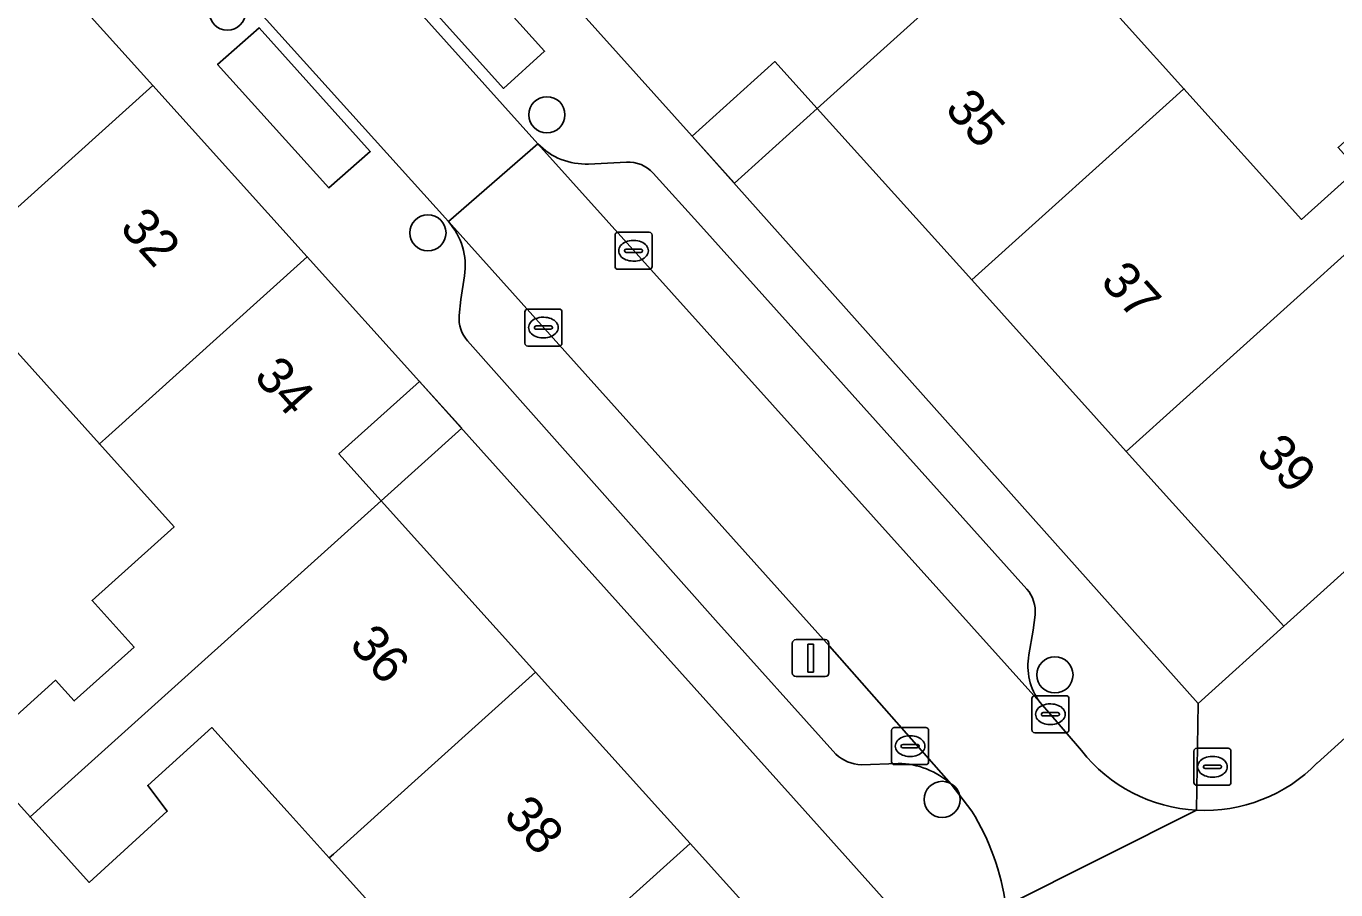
# Model space of a CAD drawing. Extents: x 158352 to 159489, y 383828 to 384603.
# Drawn here: x 159118.42 to 159153.85, y 384247.87 to 384271.24 of the extents above; entities that cross this region are included whole.
import ezdxf

# ---------------------------------------------------------------- set-up
doc = ezdxf.new("R2010")
doc.units = 0
for name, color, linetype in [('IMGEO_Boom', 7, 'Continuous'), ('IMGEO_Brandkraan', 7, 'Continuous'), ('IMGEO_Erf', 7, 'Continuous'), ('IMGEO_Kolk', 7, 'Continuous'), ('IMGEO_Lichtmast', 7, 'Continuous'), ('IMGEO_Pand', 7, 'Continuous'), ('IMGEO_Pand_nummerreeks', 7, 'Continuous'), ('IMGEO_Pand_overbouw', 7, 'Continuous'), ('IMGEO_Parkeervlak_open', 7, 'Continuous'), ('IMGEO_Rijbaan_lokaal_open', 7, 'Continuous'), ('IMGEO_Voetpad_open', 7, 'Continuous')]:
    doc.layers.add(name, color=color, linetype=linetype)

msp = doc.modelspace()

# ---------------------------------------------------------------- linework, layer by layer
at = {"layer": 'IMGEO_Boom'}
for centre in [(159123.865, 384271.619), (159132.508, 384268.84), (159129.29, 384265.645), (159146.249, 384253.686), (159143.198, 384250.319)]:
    msp.add_circle(centre, 0.489, dxfattribs=at)
at = {"layer": 'IMGEO_Brandkraan'}
for p, q in [((159150.009, 384250.775), (159150.009, 384251.627)), ((159150.084, 384251.701), (159150.936, 384251.701)), ((159150.497, 384251.481), (159150.522, 384251.481)), ((159151.01, 384251.627), (159151.01, 384250.775)), ((159150.268, 384251.195), (159150.268, 384251.207)), ((159150.706, 384251.158), (159150.308, 384251.158)), ((159150.311, 384251.244), (159150.709, 384251.244)), ((159150.752, 384251.207), (159150.752, 384251.195)), ((159150.52, 384250.921), (159150.495, 384250.921)), ((159150.936, 384250.701), (159150.084, 384250.701))]:
    msp.add_line(p, q, dxfattribs=at)
for points in [[(159150.009, 384250.775), (159150.009, 384251.627)], [(159150.084, 384251.701), (159150.936, 384251.701)], [(159151.01, 384251.627), (159151.01, 384250.775)], [(159150.936, 384250.701), (159150.084, 384250.701)]]:
    msp.add_lwpolyline(points, dxfattribs=at)
for centre, radius, start, end in [((159150.086, 384251.625), 0.0765, 91.552, 178.448), ((159150.086, 384251.625), 0.0765, 91.552, 178.448), ((159150.934, 384251.625), 0.0765, 1.552, 88.448), ((159150.934, 384251.625), 0.0765, 1.552, 88.448), ((159150.308, 384251.204), 0.0403, 85.8775, 175.7526), ((159150.305, 384251.194), 0.0366, 178.938, 274.7102), ((159150.709, 384251.201), 0.043, 264.8664, 352.4533), ((159150.713, 384251.206), 0.0386, 1.7309, 96.639), ((159150.086, 384250.777), 0.0765, 181.552, 268.448), ((159150.086, 384250.777), 0.0765, 181.552, 268.448), ((159150.934, 384250.777), 0.0765, 271.552, 358.448), ((159150.934, 384250.777), 0.0765, 271.552, 358.448)]:
    msp.add_arc(centre, radius, start, end, dxfattribs=at)
for centre, major_axis, ratio, start_param, end_param in [((159150.496, 384251.201), (-0.387, 0.002), 0.722429, 4.712389, 7.853982), ((159150.521, 384251.201), (-0.39, 0.002), 0.717154, 1.570796, 4.712389)]:
    msp.add_ellipse(centre, major_axis=major_axis, ratio=ratio, start_param=start_param, end_param=end_param, dxfattribs=at)
at = {"layer": 'IMGEO_Erf'}
for points in [[(159146.612, 384273.012), (159149.739, 384269.542), (159152.922, 384266.009), (159154.432, 384267.37)], [(159129.796, 384245.212), (159126.623, 384248.735), (159125.483, 384250), (159123.446, 384252.261), (159121.71, 384250.696), (159122.24, 384250), (159120.123, 384248.071), (159118.527, 384249.843), (159116.998, 384251.541), (159119.219, 384253.541), (159119.722, 384252.984), (159121.34, 384254.441), (159120.206, 384255.699), (159122.422, 384257.695), (159120.405, 384259.934), (159117.067, 384263.64)]]:
    msp.add_lwpolyline(points, dxfattribs=at)
for points in [[(159150.127, 384252.915), (159152.439, 384255.004), (159148.18, 384259.732), (159144, 384264.37), (159139.821, 384269.009), (159138.676, 384270.28), (159136.439, 384268.264)], [(159129.062, 384261.628), (159126.881, 384259.664), (159128.023, 384258.396), (159132.201, 384253.758), (159135.587, 384250), (159136.379, 384249.121), (159140.636, 384244.396), (159142.814, 384246.297), (159139.492, 384250)]]:
    msp.add_lwpolyline(points, close=True, dxfattribs=at)
at = {"layer": 'IMGEO_Kolk'}
for p, q in [((159134.425, 384265.661), (159135.277, 384265.661)), ((159134.35, 384264.735), (159134.35, 384265.587)), ((159134.838, 384265.441), (159134.863, 384265.441)), ((159135.351, 384265.587), (159135.351, 384264.735)), ((159134.609, 384265.155), (159134.609, 384265.167)), ((159135.047, 384265.118), (159134.649, 384265.118)), ((159134.652, 384265.204), (159135.05, 384265.204)), ((159135.093, 384265.167), (159135.093, 384265.155)), ((159135.277, 384264.661), (159134.425, 384264.661)), ((159134.861, 384264.881), (159134.836, 384264.881)), ((159131.913, 384262.657), (159131.913, 384263.509)), ((159131.988, 384263.583), (159132.84, 384263.583)), ((159132.914, 384263.509), (159132.914, 384262.657)), ((159132.215, 384263.126), (159132.613, 384263.126)), ((159132.401, 384263.363), (159132.426, 384263.363)), ((159132.172, 384263.077), (159132.172, 384263.089)), ((159132.61, 384263.04), (159132.212, 384263.04)), ((159132.424, 384262.803), (159132.399, 384262.803)), ((159132.656, 384263.089), (159132.656, 384263.077)), ((159132.84, 384262.583), (159131.988, 384262.583)), ((159145.626, 384252.196), (159145.626, 384253.048)), ((159145.701, 384253.122), (159146.553, 384253.122)), ((159146.114, 384252.902), (159146.139, 384252.902)), ((159146.627, 384253.048), (159146.627, 384252.196)), ((159145.885, 384252.616), (159145.885, 384252.628)), ((159146.323, 384252.579), (159145.925, 384252.579)), ((159145.928, 384252.665), (159146.326, 384252.665)), ((159146.369, 384252.628), (159146.369, 384252.616)), ((159141.83, 384251.334), (159141.83, 384252.186)), ((159141.905, 384252.26), (159142.757, 384252.26)), ((159142.831, 384252.186), (159142.831, 384251.334)), ((159146.137, 384252.342), (159146.112, 384252.342)), ((159142.132, 384251.803), (159142.53, 384251.803)), ((159142.318, 384252.04), (159142.343, 384252.04)), ((159146.553, 384252.122), (159145.701, 384252.122)), ((159142.089, 384251.754), (159142.089, 384251.766)), ((159142.527, 384251.717), (159142.129, 384251.717)), ((159142.341, 384251.48), (159142.316, 384251.48)), ((159142.573, 384251.766), (159142.573, 384251.754)), ((159142.757, 384251.26), (159141.905, 384251.26))]:
    msp.add_line(p, q, dxfattribs=at)
for points in [[(159134.425, 384265.661), (159135.277, 384265.661)], [(159134.35, 384264.735), (159134.35, 384265.587)], [(159135.351, 384265.587), (159135.351, 384264.735)], [(159135.277, 384264.661), (159134.425, 384264.661)], [(159131.913, 384262.657), (159131.913, 384263.509)], [(159131.988, 384263.583), (159132.84, 384263.583)], [(159132.914, 384263.509), (159132.914, 384262.657)], [(159132.84, 384262.583), (159131.988, 384262.583)], [(159145.626, 384252.196), (159145.626, 384253.048)], [(159145.701, 384253.122), (159146.553, 384253.122)], [(159146.627, 384253.048), (159146.627, 384252.196)], [(159141.83, 384251.334), (159141.83, 384252.186)], [(159141.905, 384252.26), (159142.757, 384252.26)], [(159142.831, 384252.186), (159142.831, 384251.334)], [(159146.553, 384252.122), (159145.701, 384252.122)], [(159142.757, 384251.26), (159141.905, 384251.26)]]:
    msp.add_lwpolyline(points, dxfattribs=at)
for centre, radius, start, end in [((159134.427, 384265.585), 0.0765, 91.552, 178.448), ((159134.427, 384265.585), 0.0765, 91.552, 178.448), ((159135.275, 384265.585), 0.0765, 1.552, 88.448), ((159135.275, 384265.585), 0.0765, 1.552, 88.448), ((159134.649, 384265.164), 0.0403, 85.8775, 175.7526), ((159134.646, 384265.154), 0.0366, 178.938, 274.7102), ((159135.05, 384265.161), 0.043, 264.8664, 352.4533), ((159135.054, 384265.166), 0.0386, 1.7309, 96.639), ((159134.427, 384264.737), 0.0765, 181.552, 268.448), ((159134.427, 384264.737), 0.0765, 181.552, 268.448), ((159135.275, 384264.737), 0.0765, 271.552, 358.448), ((159135.275, 384264.737), 0.0765, 271.552, 358.448), ((159131.99, 384263.507), 0.0765, 91.552, 178.448), ((159131.99, 384263.507), 0.0765, 91.552, 178.448), ((159132.838, 384263.507), 0.0765, 1.552, 88.448), ((159132.838, 384263.507), 0.0765, 1.552, 88.448), ((159132.212, 384263.086), 0.0403, 85.8775, 175.7526), ((159132.617, 384263.088), 0.0386, 1.7309, 96.639), ((159132.209, 384263.076), 0.0366, 178.938, 274.7102), ((159132.613, 384263.083), 0.043, 264.8664, 352.4533), ((159131.99, 384262.659), 0.0765, 181.552, 268.448), ((159131.99, 384262.659), 0.0765, 181.552, 268.448), ((159132.838, 384262.659), 0.0765, 271.552, 358.448), ((159132.838, 384262.659), 0.0765, 271.552, 358.448), ((159145.703, 384253.046), 0.0765, 91.552, 178.448), ((159145.703, 384253.046), 0.0765, 91.552, 178.448), ((159146.551, 384253.046), 0.0765, 1.552, 88.448), ((159146.551, 384253.046), 0.0765, 1.552, 88.448), ((159145.925, 384252.625), 0.0403, 85.8775, 175.7526), ((159145.922, 384252.615), 0.0366, 178.938, 274.7102), ((159146.326, 384252.622), 0.043, 264.8664, 352.4533), ((159146.33, 384252.627), 0.0386, 1.7309, 96.639), ((159141.907, 384252.184), 0.0765, 91.552, 178.448), ((159141.907, 384252.184), 0.0765, 91.552, 178.448), ((159142.755, 384252.184), 0.0765, 1.552, 88.448), ((159142.755, 384252.184), 0.0765, 1.552, 88.448), ((159145.703, 384252.198), 0.0765, 181.552, 268.448), ((159145.703, 384252.198), 0.0765, 181.552, 268.448), ((159146.551, 384252.198), 0.0765, 271.552, 358.448), ((159146.551, 384252.198), 0.0765, 271.552, 358.448), ((159142.129, 384251.763), 0.0403, 85.8775, 175.7526), ((159142.534, 384251.765), 0.0386, 1.7309, 96.639), ((159142.126, 384251.753), 0.0366, 178.938, 274.7102), ((159142.53, 384251.76), 0.043, 264.8664, 352.4533), ((159141.907, 384251.336), 0.0765, 181.552, 268.448), ((159141.907, 384251.336), 0.0765, 181.552, 268.448), ((159142.755, 384251.336), 0.0765, 271.552, 358.448), ((159142.755, 384251.336), 0.0765, 271.552, 358.448)]:
    msp.add_arc(centre, radius, start, end, dxfattribs=at)
for centre, major_axis, ratio, start_param, end_param in [((159134.837, 384265.161), (-0.387, 0.002), 0.722429, 4.712389, 7.853982), ((159134.862, 384265.161), (-0.39, 0.002), 0.717154, 1.570796, 4.712389), ((159132.4, 384263.083), (-0.387, 0.002), 0.722429, 4.712389, 7.853982), ((159132.425, 384263.083), (-0.39, 0.002), 0.717154, 1.570796, 4.712389), ((159146.113, 384252.622), (-0.387, 0.002), 0.722429, 4.712389, 7.853982), ((159146.138, 384252.622), (-0.39, 0.002), 0.717154, 1.570796, 4.712389), ((159142.317, 384251.76), (-0.387, 0.002), 0.722429, 4.712389, 7.853982), ((159142.342, 384251.76), (-0.39, 0.002), 0.717154, 1.570796, 4.712389)]:
    msp.add_ellipse(centre, major_axis=major_axis, ratio=ratio, start_param=start_param, end_param=end_param, dxfattribs=at)
at = {"layer": 'IMGEO_Lichtmast'}
for p, q in [((159139.246, 384254.64), (159140.036, 384254.64)), ((159140.036, 384254.64), (159139.246, 384254.64)), ((159139.146, 384253.74), (159139.146, 384254.54)), ((159139.146, 384254.54), (159139.146, 384253.74)), ((159140.136, 384254.54), (159140.136, 384253.74)), ((159140.136, 384253.74), (159140.136, 384254.54)), ((159140.036, 384253.64), (159139.246, 384253.64)), ((159139.246, 384253.64), (159140.036, 384253.64))]:
    msp.add_line(p, q, dxfattribs=at)
msp.add_lwpolyline([(159139.566, 384254.515), (159139.716, 384254.515), (159139.716, 384253.765), (159139.566, 384253.765), (159139.566, 384254.515)], dxfattribs=at)
for centre, start, end in [((159139.246, 384254.54), 90, 180), ((159139.246, 384254.54), 90, 180), ((159140.036, 384254.54), 0, 90), ((159140.036, 384254.54), 360, 90), ((159139.246, 384253.74), 180, 270), ((159139.246, 384253.74), 180, 270), ((159140.036, 384253.74), 270, 0), ((159140.036, 384253.74), 270, 0)]:
    msp.add_arc(centre, 0.1, start, end, dxfattribs=at)
at = {"layer": 'IMGEO_Pand'}
for points in [[(159133.404, 384271.632), (159136.439, 384268.264), (159138.676, 384270.28), (159139.821, 384269.009), (159149.025, 384277.303), (159149.199, 384277.46), (159147.509, 384279.338), (159145.426, 384277.387), (159146.092, 384276.649), (159144.565, 384275.274), (159143.445, 384276.516), (159141.184, 384274.48), (159139.115, 384276.777), (159139.019, 384276.691)], [(159144, 384264.37), (159149.527, 384269.351), (159149.739, 384269.542), (159146.612, 384273.012), (159148.152, 384274.399), (159148.727, 384273.76), (159150.827, 384275.652), (159149.199, 384277.46), (159149.025, 384277.303), (159139.821, 384269.009)], [(159121.848, 384269.635), (159117.589, 384274.361), (159113.875, 384271.014), (159111.963, 384269.291), (159115.197, 384265.702), (159113.555, 384264.222), (159112.882, 384264.969), (159110.723, 384263.023), (159112.419, 384261.141), (159112.799, 384261.483)], [(159126.026, 384264.998), (159121.848, 384269.635), (159112.799, 384261.483), (159112.419, 384261.141), (159113.976, 384259.412), (159116.062, 384261.29), (159115.344, 384262.088), (159117.067, 384263.64), (159120.405, 384259.934), (159120.573, 384260.086)], [(159144, 384264.37), (159148.18, 384259.732), (159157.429, 384268.067), (159155.907, 384269.757), (159153.906, 384267.954), (159154.432, 384267.37), (159152.922, 384266.009), (159149.739, 384269.542), (159149.527, 384269.351)], [(159148.18, 384259.732), (159152.439, 384255.004), (159157.957, 384259.976), (159154.47, 384263.847), (159156.321, 384265.514), (159157.058, 384264.697), (159158.938, 384266.391), (159157.429, 384268.067)], [(159128.023, 384258.396), (159126.881, 384259.664), (159129.062, 384261.628), (159126.026, 384264.998), (159120.573, 384260.086), (159120.405, 384259.934), (159122.422, 384257.695), (159120.206, 384255.699), (159121.34, 384254.441), (159119.722, 384252.984), (159119.219, 384253.541), (159116.998, 384251.541), (159118.527, 384249.843), (159118.702, 384250), (159119.02, 384250.286)], [(159132.201, 384253.758), (159128.023, 384258.396), (159119.02, 384250.286), (159118.702, 384250), (159118.527, 384249.843), (159120.123, 384248.071), (159122.24, 384250), (159121.71, 384250.696), (159123.446, 384252.261), (159125.483, 384250), (159126.623, 384248.735), (159126.732, 384248.833), (159128.028, 384250)], [(159132.201, 384253.758), (159128.028, 384250), (159126.732, 384248.833), (159126.623, 384248.735), (159129.796, 384245.212), (159128.128, 384243.71), (159127.594, 384244.302), (159125.608, 384242.513), (159127.146, 384240.805), (159136.379, 384249.121), (159135.587, 384250)], [(159136.379, 384249.121), (159127.146, 384240.805), (159128.646, 384239.139), (159130.533, 384240.839), (159129.796, 384241.656), (159131.683, 384243.356), (159135.176, 384239.477), (159140.636, 384244.396)]]:
    msp.add_lwpolyline(points, close=True, dxfattribs=at)
at = {"layer": 'IMGEO_Pand_overbouw'}
for points in [[(159139.821, 384269.009), (159138.676, 384270.28), (159136.439, 384268.264), (159137.584, 384266.993)], [(159128.023, 384258.396), (159130.204, 384260.361), (159129.062, 384261.628), (159126.881, 384259.664)]]:
    msp.add_lwpolyline(points, close=True, dxfattribs=at)
at = {"layer": 'IMGEO_Parkeervlak_open'}
for points in [[(159131.337, 384269.554), (159132.446, 384270.557), (159129.444, 384273.893), (159128.337, 384272.886)], [(159126.612, 384266.86), (159127.73, 384267.845), (159124.721, 384271.194), (159123.601, 384270.204)]]:
    msp.add_lwpolyline(points, close=True, dxfattribs=at)
for points in [[(159132.263, 384268.055), (159145.843, 384252.946)], [(159134.662, 384267.56), (159133.636, 384267.508)], [(159145.488, 384256.005), (159136.668, 384265.835), (159135.378, 384267.263)], [(159143.441, 384250.733), (159140.151, 384254.465), (159129.844, 384265.951)], [(159130.278, 384264.48), (159130.178, 384263.845), (159130.136, 384263.412)], [(159130.362, 384262.723), (159137.07, 384255.171), (159140.325, 384251.545)], [(159145.546, 384254.227), (159145.664, 384254.897), (159145.71, 384255.31)], [(159141.012, 384251.256), (159142.01, 384251.292)]]:
    msp.add_lwpolyline(points, dxfattribs=at)
for centre, radius, start, end in [((159133.552, 384269.293), 1.787, 223.8475, 272.708), ((159134.706, 384266.654), 0.907, 42.1678, 92.7744), ((159128.484, 384264.75), 1.814, 351.4299, 41.4461), ((159131.038, 384263.326), 0.906, 174.5615, 221.7587), ((159144.82, 384255.409), 0.896, 353.6842, 41.7453), ((159147.165, 384253.928), 1.647, 169.5231, 216.5837), ((159141.048, 384252.304), 1.048, 226.3623, 268.0077), ((159141.978, 384249.099), 2.193, 48.1569, 89.1683)]:
    msp.add_arc(centre, radius, start, end, dxfattribs=at)
at = {"layer": 'IMGEO_Rijbaan_lokaal_open'}
msp.add_lwpolyline([(159118.669, 384278.355), (159129.844, 384265.951), (159132.263, 384268.055), (159121.029, 384280.57)], close=True, dxfattribs=at)
for points in [[(159146.028, 384252.736), (159145.843, 384252.946), (159132.263, 384268.055), (159129.844, 384265.951), (159140.151, 384254.465), (159143.441, 384250.733), (159144.003, 384250)], [(159157.205, 384250.343), (159170.776, 384262.774), (159173.053, 384264.779), (159171.966, 384265.9), (159170.825, 384267.076), (159154.952, 384252.756), (159153.342, 384251.303)], [(159146.968, 384251.639), (159146.028, 384252.736)], [(159150.079, 384250.026), (159144.924, 384247.442)], [(159144.924, 384247.442), (159150.079, 384250.026)]]:
    msp.add_lwpolyline(points, dxfattribs=at)
for centre, radius, start, end in [((159150.3, 384254.259), 4.239, 218.1799, 267.0082), ((159150.301, 384254.266), 4.245, 266.9999, 315.7467), ((159138.443, 384246.553), 6.541, 7.8069, 31.7956)]:
    msp.add_arc(centre, radius, start, end, dxfattribs=at)
at = {"layer": 'IMGEO_Voetpad_open'}
for points in [[(159150.079, 384250.026), (159150.127, 384252.915), (159136.439, 384268.264), (159133.404, 384271.632), (159129.225, 384276.27), (159124.964, 384281), (159125.067, 384281.093), (159124.058, 384282.213), (159096.635, 384312.66), (159095.667, 384313.735), (159092.18, 384317.643), (159088.773, 384321.461), (159085.367, 384325.279), (159081.96, 384329.097), (159078.554, 384332.914)], [(159089.061, 384306.144), (159116.584, 384275.481), (159117.589, 384274.361), (159121.848, 384269.635), (159126.026, 384264.998), (159129.062, 384261.628), (159139.492, 384250), (159142.814, 384246.297), (159144.924, 384247.442)], [(159209.535, 384305.202), (159206.109, 384302.993), (159203.136, 384300.297), (159197.594, 384295.481), (159190.512, 384289.089), (159189.399, 384288.084), (159185.498, 384284.588), (159181.684, 384281.172), (159177.872, 384277.756), (159174.059, 384274.34), (159170.246, 384270.923), (159166.344, 384267.427), (159165.238, 384266.444), (159164.986, 384266.22), (159157.957, 384259.976), (159152.439, 384255.004), (159150.127, 384252.915), (159150.079, 384250.026)], [(159121.029, 384280.57), (159132.263, 384268.055)], [(159129.844, 384265.951), (159118.669, 384278.355), (159118.576, 384278.458)], [(159133.636, 384267.508), (159134.662, 384267.56)], [(159135.378, 384267.263), (159136.668, 384265.835), (159145.488, 384256.005)], [(159130.136, 384263.412), (159130.178, 384263.845), (159130.278, 384264.48)], [(159140.325, 384251.545), (159137.07, 384255.171), (159130.362, 384262.723)], [(159145.71, 384255.31), (159145.664, 384254.897), (159145.546, 384254.227)], [(159145.843, 384252.946), (159146.028, 384252.736), (159146.968, 384251.639)], [(159153.342, 384251.303), (159154.952, 384252.756)], [(159142.01, 384251.292), (159141.012, 384251.256)], [(159144.003, 384250), (159143.441, 384250.733)]]:
    msp.add_lwpolyline(points, dxfattribs=at)
for points in [[(159129.444, 384273.893), (159132.446, 384270.557), (159131.337, 384269.554), (159128.337, 384272.886)], [(159124.721, 384271.194), (159127.73, 384267.845), (159126.612, 384266.86), (159123.601, 384270.204)]]:
    msp.add_lwpolyline(points, close=True, dxfattribs=at)
for centre, radius, start, end in [((159133.552, 384269.293), 1.787, 223.8475, 272.708), ((159134.706, 384266.654), 0.907, 42.1678, 92.7744), ((159128.484, 384264.75), 1.814, 351.4299, 41.4461), ((159131.038, 384263.326), 0.906, 174.5615, 221.7587), ((159144.82, 384255.409), 0.896, 353.6842, 41.7453), ((159147.165, 384253.928), 1.647, 169.5231, 216.5837), ((159141.048, 384252.304), 1.048, 226.3623, 268.0077), ((159150.3, 384254.259), 4.239, 218.1799, 267.0082), ((159141.978, 384249.099), 2.193, 48.1569, 89.1683), ((159150.301, 384254.266), 4.245, 266.9999, 315.7467), ((159138.443, 384246.553), 6.541, 7.8069, 31.7956)]:
    msp.add_arc(centre, radius, start, end, dxfattribs=at)

# ---------------------------------------------------------------- texts
at = {"layer": 'IMGEO_Pand_nummerreeks'}
for s, rotation, p in [('35', 312.0166, (159143.243, 384268.975)), ('32', 312.0205, (159120.924, 384265.759)), ('37', 312.0166, (159147.449, 384264.307)), ('34', 312.0205, (159124.553, 384261.731)), ('39', 312.0166, (159151.655, 384259.638)), ('36', 312.0148, (159127.135, 384254.481)), ('38', 312.0125, (159131.302, 384249.857))]:
    msp.add_text(s, height=1, rotation=rotation, dxfattribs=at).set_placement(p)

doc.saveas('drawing.dxf')
